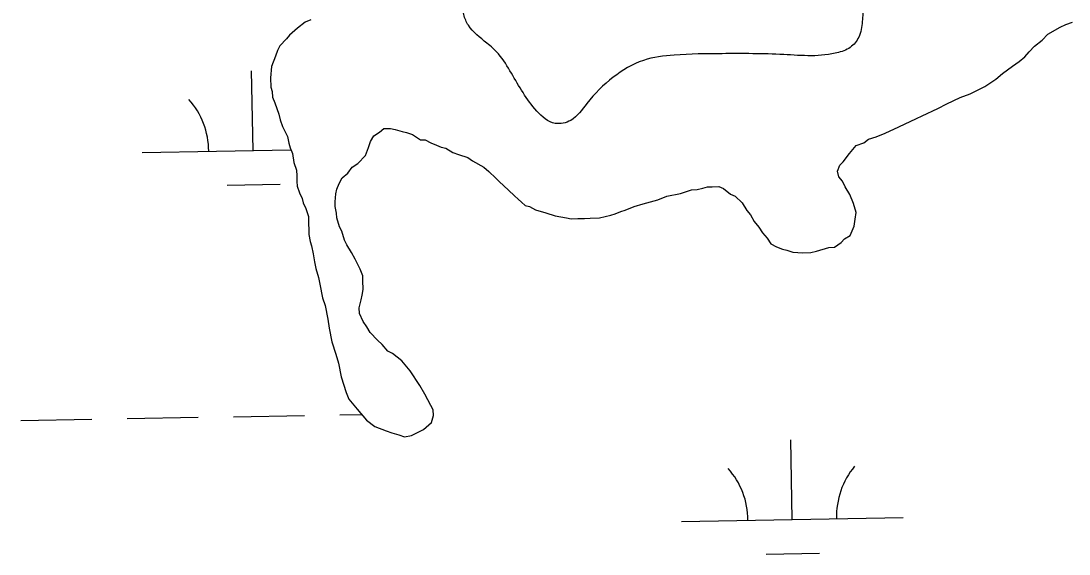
# Model space of a CAD drawing. Extents: x 3892998 to 3931244, y 278583 to 304547.
# Drawn here: x 3921536.6 to 3922009.7, y 286388.6 to 286629.3 of the extents above; entities that cross this region are included whole.
import ezdxf

# ---------------------------------------------------------------- set-up
doc = ezdxf.new("R2010")
doc.units = 0
doc.layers.add('V-RIVR-EDGE', color=7, linetype='Continuous')
doc.layers.add('V-WETL-SWMP', color=7, linetype='Continuous')

msp = doc.modelspace()

# ---------------------------------------------------------------- linework, layer by layer
at = {"layer": 'V-RIVR-EDGE'}
msp.add_spline([(3921886.47, 286879.72), (3921892.74, 286877.96), (3921899.34, 286873.42), (3921911.85, 286864.34), (3921918.45, 286861.54), (3921931.34, 286862.55), (3921934.46, 286858.37), (3921940.69, 286844.08), (3921949.01, 286830.48), (3921959.09, 286824.54), (3921966.4, 286825.22), (3921975.46, 286826.59), (3921988.01, 286837.35), (3921993.94, 286839.07), (3921998.8, 286833.84), (3921994.59, 286822.71), (3921992.82, 286808.79), (3921994.53, 286798), (3922003.91, 286789.62), (3922018.52, 286784.71), (3922045.67, 286783.25), (3922063.08, 286787.03), (3922083.32, 286806.48), (3922101.47, 286826.97), (3922108.79, 286831.48), (3922117.84, 286830.06), (3922132.09, 286822.72), (3922144.94, 286810.85), (3922148.76, 286806.32), (3922147.69, 286794.83), (3922142.07, 286773.26), (3922131.9, 286743.7), (3922121.05, 286721.45), (3922116.11, 286693.26), (3922114.69, 286681.08), (3922110.5, 286676.57), (3922100.74, 286671.02), (3922089.95, 286673.49), (3922088.92, 286678.36), (3922089.29, 286687.41), (3922086.17, 286692.29), (3922082.34, 286692.3), (3922070.16, 286691.99), (3922052.39, 286687.85), (3922042.66, 286692.75), (3922035.37, 286702.51), (3922030.5, 286704.62), (3922023.89, 286703.94), (3922010.99, 286695.61), (3922004.71, 286690.06), (3922001.56, 286683.8), (3922001.9, 286679.62), (3922003.62, 286671.96), (3922003.6, 286666.39), (3921999.42, 286663.62), (3921983.05, 286660.52), (3921960.07, 286658.84), (3921948.58, 286655.04), (3921937.44, 286654.72), (3921929.09, 286656.83), (3921922.82, 286655.1), (3921919.67, 286650.24), (3921916.49, 286630.05), (3921915.08, 286622.75), (3921911.59, 286617.88), (3921905.66, 286615.11), (3921880.94, 286614.13), (3921853.1, 286614.55), (3921831.51, 286613.9), (3921817.58, 286611.5), (3921803.99, 286603.88), (3921792.12, 286592.07), (3921784.79, 286584.43), (3921777.83, 286583.06), (3921769.49, 286588.65), (3921758.04, 286605.73), (3921752.15, 286614.45), (3921746.94, 286619.33), (3921738.6, 286627.36), (3921736.53, 286632.24), (3921736.54, 286637.81), (3921738.64, 286640.94), (3921751.54, 286650.65), (3921758.87, 286659.69), (3921770.42, 286685.07), (3921772.88, 286692.37), (3921772.89, 286696.9), (3921766.31, 286710.14), (3921759.72, 286721.99), (3921758.7, 286729.31), (3921759.41, 286734.53), (3921763.94, 286738), (3921777.54, 286747.71), (3921781.73, 286753.27), (3921785.23, 286760.92), (3921787.35, 286773.79), (3921787.76, 286799.55), (3921787.78, 286808.25), (3921785.73, 286820.44), (3921785.75, 286828.8), (3921790.3, 286838.88), (3921793.79, 286844.44), (3921793.81, 286852.8), (3921788.96, 286860.12), (3921777.48, 286866.41), (3921775.75, 286869.55), (3921776.11, 286875.12), (3921784.16, 286892.5), (3921788.03, 286907.46), (3921788.05, 286917.21), (3921785.3, 286930.79), (3921779.8, 286956.91), (3921775.67, 286977.11), (3921771.9, 287001.14), (3921767.09, 287025.52), (3921761.56, 287043.64), (3921751.52, 287065.24), (3921738.71, 287093.82), (3921727.29, 287121.35), (3921714.48, 287147.14), (3921709.29, 287163.16), (3921704.81, 287179.88), (3921704.82, 287185.11), (3921705.88, 287191.72), (3921716.7, 287200.39), (3921733.45, 287217.41), (3921739.74, 287229.92), (3921741.88, 287247.67), (3921748.21, 287273.76), (3921754.54, 287302.29), (3921763.63, 287317.94), (3921771.32, 287327.66), (3921779.34, 287333.56), (3921791.53, 287339.1), (3921808.6, 287344.98), (3921826.72, 287350.85), (3921837.53, 287358.83), (3921842.43, 287367.87), (3921844.89, 287377.96), (3921847.73, 287399.88), (3921848.85, 287429.81), (3921849.24, 287448.96), (3921851.72, 287465.66), (3921860.12, 287485.13), (3921873.39, 287499.72), (3921886.3, 287513.96), (3921891.55, 287526.13), (3921896.13, 287547.36), (3921894.78, 287562.33), (3921883.71, 287591.6), (3921879.91, 287602.05), (3921878.9, 287616.32), (3921877.53, 287628.16), (3921872.7, 287644.53), (3921864.38, 287657.43), (3921842.48, 287672.11), (3921830.32, 287680.15), (3921798.7, 287701.81), (3921784.44, 287707.41), (3921767.04, 287712.33), (3921755.55, 287710.27), (3921748.23, 287705.06), (3921744.39, 287702.98), (3921736.75, 287706.48), (3921713.78, 287711.76), (3921703.7, 287717.01), (3921686.65, 287719.84), (3921668.56, 287722.67), (3921666.48, 287725.46), (3921667.18, 287729.28), (3921683.2, 287733.42), (3921689.13, 287736.54), (3921689.49, 287740.37), (3921685.7, 287757.43), (3921685.37, 287766.48), (3921689.57, 287774.13), (3921698.29, 287782.47), (3921699.01, 287789.08), (3921697.98, 287794.65), (3921693.47, 287803.36), (3921690.02, 287814.86), (3921683.83, 287845.16), (3921685.26, 287861.17), (3921690.89, 287885.52), (3921699.99, 287907.08), (3921716.76, 287928.27), (3921728.98, 287943.56), (3921732.13, 287951.56), (3921734.24, 287959.91), (3921735.34, 287981.49), (3921732.64, 288019.09), (3921721.92, 288044.18), (3921715.33, 288056.38), (3921704.91, 288064.41), (3921694.13, 288070.7), (3921690.31, 288074.2), (3921689.29, 288082.2), (3921687.93, 288094.39), (3921680.64, 288105.2), (3921666.76, 288122.99), (3921659.13, 288131.71), (3921650.43, 288135.21), (3921643.12, 288133.49), (3921637.2, 288133.85), (3921631.64, 288137.69), (3921625.74, 288143.63), (3921612.53, 288150.97), (3921590.27, 288159.38), (3921586.8, 288162.52), (3921585.76, 288164.61), (3921587.16, 288168.79), (3921599, 288171.89), (3921602.15, 288176.06), (3921609.13, 288184.74), (3921618.2, 288192.73), (3921632.14, 288199.31), (3921645.41, 288215.98), (3921657.26, 288222.92), (3921671.9, 288228.1), (3921686.52, 288229.46), (3921707.07, 288235.33), (3921724.85, 288243.64), (3921731.12, 288247.1), (3921733.57, 288251.62), (3921737.07, 288260.66), (3921740.21, 288262.4), (3921753.1, 288267.24), (3921766.35, 288274.17), (3921779.25, 288282.49), (3921784.14, 288290.13), (3921786.95, 288302.31), (3921788.4, 288324.59), (3921787.39, 288339.21), (3921787.4, 288343.04), (3921789.17, 288353.13), (3921790.24, 288364.96), (3921790.97, 288377.84), (3921786.11, 288382.73), (3921782.29, 288388.3), (3921780.22, 288393.18), (3921780.57, 288396.66), (3921783.01, 288398.05), (3921798.32, 288396.27), (3921806.33, 288396.25), (3921811.56, 288399.02), (3921817.15, 288407.36), (3921818.92, 288420.59), (3921818.94, 288427.55), (3921823.13, 288433.46), (3921827.66, 288435.19), (3921839.84, 288434.11), (3921846.46, 288435.14), (3921855.87, 288439.99), (3921864.25, 288449.37), (3921865.31, 288456.68), (3921863.25, 288466.43), (3921858.39, 288472.36), (3921845.18, 288480.74), (3921843.1, 288484.58), (3921843.12, 288492.93), (3921851.52, 288509.97), (3921868.64, 288536.03), (3921874.58, 288543.68), (3921887.47, 288548.52), (3921910.44, 288546.37), (3921929.59, 288548.07), (3921947.36, 288556.03), (3921975.26, 288577.89)], degree=3, dxfattribs=at)
at = {"layer": 'V-WETL-SWMP'}
for p, q in [((3921667.42, 286629.85), (3921664.89, 286628.73)), ((3921661.4, 286626.05), (3921657.91, 286622.85)), ((3921664.89, 286628.73), (3921661.4, 286626.05)), ((3922000.14, 286623.29), (3922005.67, 286626.56)), ((3922005.67, 286626.56), (3922008.2, 286627.67)), ((3922008.2, 286627.67), (3922011.24, 286628.8)), ((3921656.43, 286621.26), (3921653.46, 286618.08)), ((3921657.91, 286622.85), (3921656.43, 286621.26)), ((3921994.16, 286617.96), (3921997.66, 286620.64)), ((3921997.66, 286620.64), (3922000.14, 286623.29)), ((3921652.5, 286615.99), (3921651.57, 286613.39)), ((3921653.46, 286618.08), (3921652.5, 286615.99)), ((3921991.69, 286615.31), (3921994.16, 286617.96)), ((3921651.57, 286613.39), (3921649.67, 286608.71)), ((3921984.21, 286608.89), (3921987.22, 286611.05)), ((3921987.22, 286611.05), (3921989.71, 286613.19)), ((3921989.71, 286613.19), (3921991.69, 286615.31)), ((3921641.4, 286570.86), (3921640.77, 286606.85)), ((3921649.67, 286608.71), (3921649.34, 286603.57)), ((3921979.71, 286605.66), (3921984.21, 286608.89)), ((3921649.34, 286603.57), (3921649.48, 286599.47)), ((3921971.7, 286599.74), (3921976.72, 286602.99)), ((3921976.72, 286602.99), (3921979.71, 286605.66)), ((3921649.48, 286599.47), (3921650.06, 286597.44)), ((3921650.06, 286597.44), (3921650.15, 286594.88)), ((3921965.14, 286596.44), (3921971.7, 286599.74)), ((3921650.15, 286594.88), (3921651.26, 286592.35)), ((3921651.26, 286592.35), (3921652.98, 286587.27)), ((3921950.49, 286589.78), (3921954.52, 286591.97)), ((3921954.52, 286591.97), (3921960.58, 286594.74)), ((3921960.58, 286594.74), (3921965.14, 286596.44)), ((3921652.98, 286587.27), (3921653.58, 286584.73)), ((3921943.42, 286586.46), (3921950.49, 286589.78)), ((3921653.58, 286584.73), (3921654.71, 286581.69)), ((3921932.82, 286581.48), (3921940.89, 286585.35)), ((3921940.89, 286585.35), (3921943.42, 286586.46)), ((3921654.71, 286581.69), (3921656.91, 286577.15)), ((3921695.9, 286577.46), (3921698.41, 286579.08)), ((3921698.41, 286579.08), (3921700.41, 286580.69)), ((3921700.41, 286580.69), (3921703.48, 286580.8)), ((3921703.48, 286580.8), (3921705.55, 286580.35)), ((3921705.55, 286580.35), (3921708.66, 286579.43)), ((3921708.66, 286579.43), (3921710.73, 286578.99)), ((3921710.73, 286578.99), (3921713.32, 286578.06)), ((3921713.32, 286578.06), (3921717, 286575.62)), ((3921922.71, 286577.02), (3921926.75, 286578.7)), ((3921926.75, 286578.7), (3921932.82, 286581.48)), ((3921656.91, 286577.15), (3921657.53, 286574.09)), ((3921657.53, 286574.09), (3921658.11, 286572.06)), ((3921693.51, 286572.25), (3921694.45, 286574.84)), ((3921694.45, 286574.84), (3921695.9, 286577.46)), ((3921717, 286575.62), (3921719.05, 286575.69)), ((3921719.05, 286575.69), (3921721.67, 286574.24)), ((3921721.67, 286574.24), (3921724.26, 286573.3)), ((3921724.26, 286573.3), (3921726.35, 286572.34)), ((3921910.65, 286569.43), (3921913.6, 286573.12)), ((3921913.6, 286573.12), (3921917.16, 286574.27)), ((3921917.16, 286574.27), (3921919.15, 286575.88)), ((3921919.15, 286575.88), (3921922.71, 286577.02)), ((3921591.4, 286569.99), (3921658.51, 286571.15)), ((3921658.11, 286572.06), (3921659.23, 286569.53)), ((3921659.23, 286569.53), (3921659.88, 286565.45)), ((3921688.63, 286564.9), (3921692.1, 286568.6)), ((3921692.1, 286568.6), (3921693.51, 286572.25)), ((3921726.35, 286572.34), (3921728.42, 286571.9)), ((3921728.42, 286571.9), (3921731.56, 286569.96)), ((3921731.56, 286569.96), (3921734.16, 286569.02)), ((3921734.16, 286569.02), (3921738.31, 286567.62)), ((3921907.7, 286565.73), (3921910.65, 286569.43)), ((3921659.88, 286565.45), (3921661.03, 286561.9)), ((3921686.12, 286563.27), (3921688.63, 286564.9)), ((3921738.31, 286567.62), (3921740.41, 286566.16)), ((3921740.41, 286566.16), (3921745.64, 286563.26)), ((3921905.28, 286561.55), (3921906.22, 286564.14)), ((3921906.22, 286564.14), (3921907.7, 286565.73)), ((3921661.03, 286561.9), (3921661.12, 286559.33)), ((3921661.12, 286559.33), (3921661.2, 286556.77)), ((3921681.67, 286558.5), (3921684.16, 286560.64)), ((3921684.16, 286560.64), (3921686.12, 286563.27)), ((3921745.64, 286563.26), (3921747.76, 286561.28)), ((3921747.76, 286561.28), (3921750.95, 286558.31)), ((3921905.88, 286559), (3921905.28, 286561.55)), ((3921907.49, 286557), (3921905.88, 286559)), ((3921629.66, 286555.22), (3921653.66, 286555.63)), ((3921661.2, 286556.77), (3921661.27, 286554.72)), ((3921661.27, 286554.72), (3921662.41, 286551.68)), ((3921679.28, 286553.29), (3921680.22, 286555.88)), ((3921680.22, 286555.88), (3921681.67, 286558.5)), ((3921750.95, 286558.31), (3921752.54, 286556.82)), ((3921752.54, 286556.82), (3921754.66, 286554.84)), ((3921754.66, 286554.84), (3921756.78, 286552.86)), ((3921844.48, 286553.82), (3921846.52, 286554.4)), ((3921846.52, 286554.4), (3921848.57, 286554.47)), ((3921848.57, 286554.47), (3921851.64, 286554.58)), ((3921851.64, 286554.58), (3921853.73, 286553.62)), ((3921908.6, 286554.48), (3921907.49, 286557)), ((3921910.77, 286550.96), (3921908.6, 286554.48)), ((3921662.41, 286551.68), (3921663.52, 286549.15)), ((3921678.45, 286547.61), (3921678.84, 286551.22)), ((3921678.84, 286551.22), (3921679.28, 286553.29)), ((3921756.78, 286552.86), (3921759.43, 286550.39)), ((3921759.43, 286550.39), (3921761.02, 286548.91)), ((3921824.14, 286548.5), (3921828.19, 286550.18)), ((3921828.19, 286550.18), (3921834.3, 286551.42)), ((3921834.3, 286551.42), (3921839.38, 286553.13)), ((3921839.38, 286553.13), (3921841.94, 286553.22)), ((3921841.94, 286553.22), (3921844.48, 286553.82)), ((3921853.73, 286553.62), (3921856.89, 286551.16)), ((3921856.89, 286551.16), (3921858.97, 286550.21)), ((3921858.97, 286550.21), (3921862.16, 286547.24)), ((3921912.45, 286546.91), (3921910.77, 286550.96)), ((3921663.52, 286549.15), (3921664.1, 286547.12)), ((3921664.1, 286547.12), (3921665.21, 286544.59)), ((3921665.21, 286544.59), (3921666.36, 286541.04)), ((3921678.52, 286545.56), (3921678.45, 286547.61)), ((3921679.14, 286542.51), (3921678.52, 286545.56)), ((3921761.02, 286548.91), (3921762.61, 286547.42)), ((3921762.61, 286547.42), (3921764.2, 286545.93)), ((3921764.2, 286545.93), (3921766.26, 286545.49)), ((3921766.26, 286545.49), (3921768.88, 286544.04)), ((3921809.42, 286543.89), (3921813.47, 286545.57)), ((3921813.47, 286545.57), (3921817.53, 286546.74)), ((3921817.53, 286546.74), (3921824.14, 286548.5)), ((3921862.16, 286547.24), (3921864.33, 286543.72)), ((3921913.62, 286542.85), (3921912.45, 286546.91)), ((3921666.36, 286541.04), (3921666.48, 286537.45)), ((3921679.21, 286540.46), (3921679.14, 286542.51)), ((3921680.38, 286536.39), (3921679.21, 286540.46)), ((3921768.88, 286544.04), (3921773.54, 286542.66)), ((3921773.54, 286542.66), (3921777.7, 286541.27)), ((3921777.7, 286541.27), (3921780.28, 286540.84)), ((3921780.28, 286540.84), (3921782.86, 286540.42)), ((3921782.86, 286540.42), (3921784.93, 286539.97)), ((3921784.93, 286539.97), (3921788, 286540.08)), ((3921788, 286540.08), (3921791.08, 286540.19)), ((3921791.08, 286540.19), (3921793.64, 286540.27)), ((3921793.64, 286540.27), (3921797.74, 286540.41)), ((3921797.74, 286540.41), (3921800.28, 286541.01)), ((3921800.28, 286541.01), (3921802.83, 286541.61)), ((3921802.83, 286541.61), (3921804.86, 286542.2)), ((3921804.86, 286542.2), (3921807.39, 286543.31)), ((3921807.39, 286543.31), (3921809.42, 286543.89)), ((3921864.33, 286543.72), (3921865.94, 286541.73)), ((3921865.94, 286541.73), (3921867.58, 286538.7)), ((3921913.21, 286539.76), (3921913.62, 286542.85)), ((3921666.48, 286537.45), (3921666.56, 286535.4)), ((3921666.56, 286535.4), (3921666.64, 286532.84)), ((3921681.47, 286534.38), (3921680.38, 286536.39)), ((3921867.58, 286538.7), (3921869.72, 286536.21)), ((3921869.72, 286536.21), (3921871.34, 286533.7)), ((3921911.85, 286534.58), (3921912.8, 286536.66)), ((3921912.8, 286536.66), (3921913.21, 286539.76)), ((3921666.64, 286532.84), (3921667.26, 286529.78)), ((3921682.64, 286530.31), (3921681.47, 286534.38)), ((3921871.34, 286533.7), (3921873.48, 286531.21)), ((3921873.48, 286531.21), (3921875.1, 286528.7)), ((3921906.9, 286529.28), (3921908.38, 286530.87)), ((3921908.38, 286530.87), (3921910.89, 286532.49)), ((3921910.89, 286532.49), (3921911.85, 286534.58)), ((3921667.26, 286529.78), (3921667.84, 286527.75)), ((3921667.84, 286527.75), (3921668.48, 286524.18)), ((3921683.73, 286528.3), (3921682.64, 286530.31)), ((3921685.9, 286524.78), (3921683.73, 286528.3)), ((3921875.1, 286528.7), (3921877.72, 286527.25)), ((3921877.72, 286527.25), (3921880.32, 286526.31)), ((3921880.32, 286526.31), (3921882.39, 286525.87)), ((3921882.39, 286525.87), (3921884.98, 286524.93)), ((3921895.75, 286525.3), (3921901.33, 286527.03)), ((3921901.33, 286527.03), (3921903.89, 286527.12)), ((3921903.89, 286527.12), (3921906.9, 286529.28)), ((3921668.48, 286524.18), (3921669.11, 286520.61)), ((3921687.55, 286521.76), (3921685.9, 286524.78)), ((3921689.75, 286517.22), (3921687.55, 286521.76)), ((3921884.98, 286524.93), (3921889.61, 286524.58)), ((3921889.61, 286524.58), (3921893.2, 286524.7)), ((3921893.2, 286524.7), (3921895.75, 286525.3)), ((3921669.11, 286520.61), (3921669.73, 286517.55)), ((3921669.73, 286517.55), (3921670.9, 286513.49)), ((3921690.89, 286514.17), (3921689.75, 286517.22)), ((3921670.9, 286513.49), (3921671.52, 286510.43)), ((3921690.96, 286512.12), (3921690.89, 286514.17)), ((3921691.1, 286508.03), (3921690.96, 286512.12)), ((3921671.52, 286510.43), (3921672.75, 286504.32)), ((3921690.67, 286505.44), (3921691.1, 286508.03)), ((3921672.75, 286504.32), (3921673.9, 286500.77)), ((3921689.33, 286499.75), (3921690.23, 286503.38)), ((3921690.23, 286503.38), (3921690.67, 286505.44)), ((3921673.9, 286500.77), (3921675.14, 286494.65)), ((3921689.42, 286497.19), (3921689.33, 286499.75)), ((3921675.14, 286494.65), (3921675.79, 286490.57)), ((3921691.08, 286493.66), (3921689.42, 286497.19)), ((3921692.7, 286491.15), (3921691.08, 286493.66)), ((3921675.79, 286490.57), (3921677.02, 286484.45)), ((3921694.33, 286488.64), (3921692.7, 286491.15)), ((3921697.52, 286485.16), (3921694.33, 286488.64)), ((3921677.02, 286484.45), (3921678.75, 286478.87)), ((3921699.65, 286483.18), (3921697.52, 286485.16)), ((3921702.31, 286480.19), (3921699.65, 286483.18)), ((3921678.75, 286478.87), (3921679.92, 286474.8)), ((3921704.4, 286479.23), (3921702.31, 286480.19)), ((3921708.62, 286475.79), (3921704.4, 286479.23)), ((3921679.92, 286474.8), (3921681.16, 286468.69)), ((3921712.37, 286471.3), (3921708.62, 286475.79)), ((3921716.7, 286464.78), (3921712.37, 286471.3)), ((3921681.16, 286468.69), (3921683.45, 286461.58)), ((3921718.89, 286460.75), (3921716.7, 286464.78)), ((3921683.45, 286461.58), (3921684.58, 286458.54)), ((3921721.62, 286455.71), (3921718.89, 286460.75)), ((3921684.58, 286458.54), (3921688.33, 286454.05)), ((3921722.72, 286453.69), (3921721.62, 286455.71)), ((3921584.64, 286449.78), (3921616.63, 286450.34)), ((3921632.63, 286450.61), (3921664.63, 286451.17)), ((3921680.62, 286451.45), (3921690.42, 286451.62)), ((3921688.33, 286454.05), (3921692.6, 286449.07)), ((3921721.89, 286448.02), (3921722.81, 286451.13)), ((3921722.81, 286451.13), (3921722.72, 286453.69)), ((3921536.65, 286448.95), (3921568.64, 286449.51)), ((3921692.6, 286449.07), (3921696.3, 286446.12)), ((3921696.3, 286446.12), (3921701.49, 286444.24)), ((3921718.41, 286444.82), (3921721.89, 286448.02)), ((3921701.49, 286444.24), (3921704.09, 286443.31)), ((3921704.09, 286443.31), (3921707.2, 286442.39)), ((3921707.2, 286442.39), (3921709.8, 286441.45)), ((3921709.8, 286441.45), (3921712.85, 286442.07)), ((3921712.85, 286442.07), (3921718.41, 286444.82)), ((3921884.79, 286404.23), (3921884.16, 286440.22)), ((3921834.8, 286403.36), (3921934.78, 286405.1)), ((3921873.06, 286388.59), (3921897.05, 286389.01))]:
    msp.add_line(p, q, dxfattribs=at)
for centre, start, end in [((3921586.15, 286570.37), 0.2199, 41.7635), ((3921829.55, 286403.75), 0.2199, 41.7635), ((3921940.01, 286405.66), 140.2199, 181.7635)]:
    msp.add_arc(centre, 35.25, start, end, dxfattribs=at)

doc.saveas('drawing.dxf')
